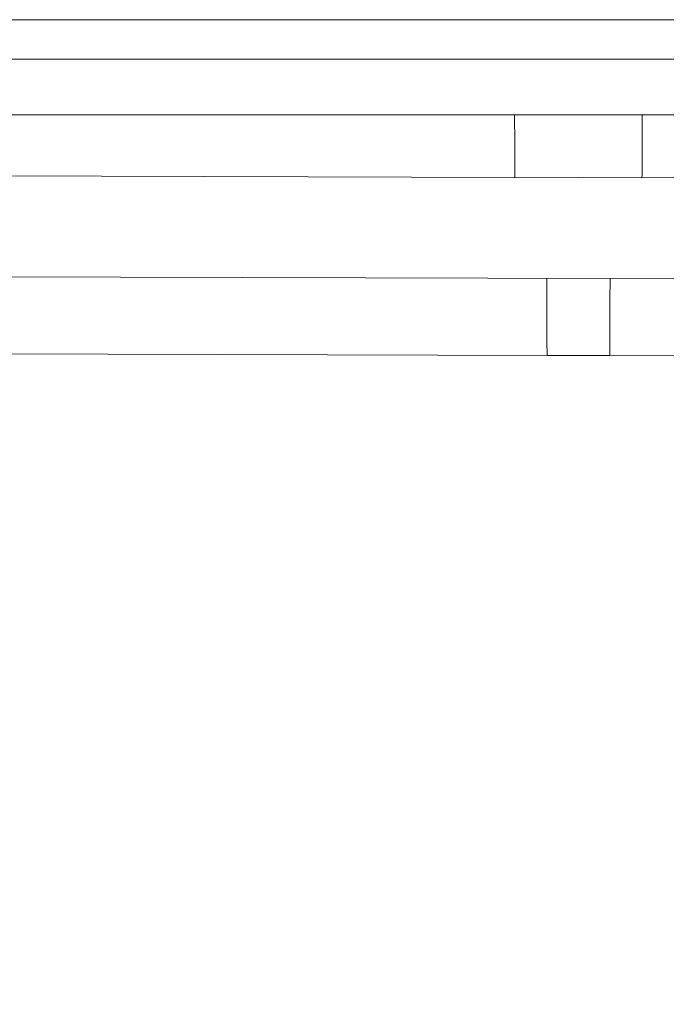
# Model space of a CAD drawing. Header units: millimetres. Extents: x -30280 to 309309, y -17460 to 4378.
# Tile 310 of 656: x 122063 to 122197, y -11168 to -10964. Entities that reach past the tile are written whole.
import ezdxf

# ---------------------------------------------------------------- set-up
doc = ezdxf.new("R2010")
doc.units = ezdxf.units.MM
doc.header["$MEASUREMENT"] = 0
doc.linetypes.add('Wipeout_Contour', pattern=[1000, 0, -1000])
doc.layers.add('P1_PLANTA PRIMERA_3_Nuevo_08_E_Envans secs', color=7, linetype='Continuous')
doc.layers.add('P1_PLANTA PRIMERA_3_Nuevo_09_EI_Mobiliari general', color=7, linetype='Continuous')
doc.layers.add('P1_PLANTA PRIMERA_3_Nuevo_09_EI_Mobiliari general_Pluma_Nº__1', color=7, linetype='Continuous', lineweight=5)

msp = doc.modelspace()

# ---------------------------------------------------------------- wipeouts: each hides what was drawn before it
at = {"color": 254, "linetype": 'Wipeout_Contour', "lineweight": 0, "ltscale": 744380.35708}
msp.add_wipeout([(125602.39, -8989.05), (119928.08, -8989.05), (119928.08, -9336.05), (125456.84, -9336.05), (125456.84, -11434.05), (125602.39, -11434.05)], dxfattribs=at).dxf.layer = 'P1_PLANTA PRIMERA_3_Nuevo_08_E_Envans secs'

# ---------------------------------------------------------------- next in the draw order: wipeouts: each hides what was drawn before it
at = {"color": 254, "linetype": 'Wipeout_Contour', "lineweight": 0, "ltscale": 13224043.01546531}
msp.add_wipeout([(124316.84, -9376.05), (119928.08, -9376.05), (119928.08, -11281.74), (119970.61, -11044.19), (119971.25, -11041.85), (119975.18, -11019.56), (119953.58, -11019.56), (119953.58, -10963.99), (119967.22, -10537.88), (120389.95, -10537.88), (120403.51, -10963.99), (120403.58, -11019.56), (120381.99, -11019.56), (120385.92, -11041.85), (120386.55, -11044.19), (120428.58, -11278.93), (120470.61, -11044.19), (120471.25, -11041.85), (120475.18, -11019.56), (120453.58, -11019.56), (120453.58, -10963.99), (120467.22, -10537.88), (120889.95, -10537.88), (120903.51, -10963.99), (120903.58, -11019.56), (120881.99, -11019.56), (120885.92, -11041.85), (120886.55, -11044.19), (120928.58, -11278.93), (120970.61, -11044.19), (120971.25, -11041.85), (120975.18, -11019.56), (120953.58, -11019.56), (120953.58, -10963.99), (120967.22, -10537.88), (121389.95, -10537.88), (121403.51, -10963.99), (121403.58, -11019.56), (121381.99, -11019.56), (121385.92, -11041.85), (121386.55, -11044.19), (121428.58, -11278.93), (121470.61, -11044.19), (121471.25, -11041.85), (121475.18, -11019.56), (121453.58, -11019.56), (121453.58, -10963.99), (121467.22, -10537.88), (121889.95, -10537.88), (121903.51, -10963.99), (121903.58, -11019.56), (121881.99, -11019.56), (121885.92, -11041.85), (121886.55, -11044.19), (121928.58, -11278.93), (121970.61, -11044.19), (121971.25, -11041.85), (121975.18, -11019.56), (121953.58, -11019.56), (121953.58, -10963.99), (121967.22, -10537.88), (122389.95, -10537.88), (122403.51, -10963.99), (122403.58, -11019.56), (122381.99, -11019.56), (122385.92, -11041.85), (122386.55, -11044.19), (122428.58, -11278.93), (122470.61, -11044.19), (122471.25, -11041.85), (122475.18, -11019.56), (122453.58, -11019.56), (122453.58, -10963.99), (122467.22, -10537.88), (122889.95, -10537.88), (122903.51, -10963.99), (122903.58, -11019.56), (122881.99, -11019.56), (122885.92, -11041.85), (122886.55, -11044.19), (122928.58, -11278.93), (122970.61, -11044.19), (122971.25, -11041.85), (122975.18, -11019.56), (122953.58, -11019.56), (122953.58, -10963.99), (122967.22, -10537.88), (123389.95, -10537.88), (123403.51, -10963.99), (123403.58, -11019.56), (123381.99, -11019.56), (123385.92, -11041.85), (123386.55, -11044.19), (123428.58, -11278.93), (123470.61, -11044.19), (123471.25, -11041.85), (123475.18, -11019.56), (123453.58, -11019.56), (123453.58, -10963.99), (123467.22, -10537.88), (123889.95, -10537.88), (123903.51, -10963.99), (123903.58, -11019.56), (123881.99, -11019.56), (123885.92, -11041.85), (123886.55, -11044.19), (123947.76, -11386.05), (124316.84, -11386.05)], dxfattribs=at).dxf.layer = 'P1_PLANTA PRIMERA_3_Nuevo_08_E_Envans secs'

# ---------------------------------------------------------------- next in the draw order: wipeouts: each hides what was drawn before it
at = {"color": 254, "linetype": 'Wipeout_Contour', "lineweight": 0, "ltscale": 2944151.951353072}
msp.add_wipeout([(121987.03, -11044.51), (121937.2, -11327.08), (121947.76, -11386.05), (122409.4, -11386.05), (122419.96, -11327.08), (122370.14, -11044.51), (122368.82, -11041.56), (122367.16, -11039.23), (122365.04, -11037.15), (122362.59, -11035.46), (122359.88, -11034.22), (122356.99, -11033.47), (122354.01, -11033.22), (122185.1, -11033.66), (122178.58, -11033.68), (122172.07, -11033.69), (122003.16, -11033.19), (122000.18, -11033.47), (121997.29, -11034.22), (121994.58, -11035.46), (121992.12, -11037.15), (121990.01, -11039.23), (121988.35, -11041.56), (121987.14, -11044.1)], dxfattribs=at).dxf.layer = 'P1_PLANTA PRIMERA_3_Nuevo_08_E_Envans secs'
at = {"color": 254, "linetype": 'Wipeout_Contour', "lineweight": 0, "ltscale": 367785.154932}
msp.add_wipeout([(121953.58, -10964.53), (122403.58, -10964.53), (121953.58, -10963.99)], dxfattribs=at).dxf.layer = 'P1_PLANTA PRIMERA_3_Nuevo_09_EI_Mobiliari general'
at = {"color": 254, "linetype": 'Wipeout_Contour', "lineweight": 0, "ltscale": 490683.159305}
msp.add_wipeout([(121953.58, -10972.21), (121953.58, -10983.75), (122403.58, -10983.75), (122403.58, -10972.21)], dxfattribs=at).dxf.layer = 'P1_PLANTA PRIMERA_3_Nuevo_09_EI_Mobiliari general'
at = {"color": 254, "linetype": 'Wipeout_Contour', "lineweight": 0, "ltscale": 3434849.516485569}
msp.add_wipeout([(121991.47, -11019.3), (121997.48, -11017.69), (122003.14, -11017.22), (122178.58, -11017.68), (122354.03, -11017.19), (122359.69, -11017.69), (122365.24, -11019.15), (122364.12, -11010.36), (122363.35, -11007.49), (122362.09, -11004.8), (122360.39, -11002.37), (122358.28, -11000.28), (122355.85, -10998.58), (122353.16, -10997.33), (122350.29, -10996.56), (122347.33, -10996.31), (122191.77, -10996.73), (122178.58, -10996.76), (122165.39, -10996.8), (122009.84, -10996.29), (122006.88, -10996.56), (122004.01, -10997.33), (122001.32, -10998.58), (121998.88, -11000.28), (121996.78, -11002.37), (121995.07, -11004.8), (121993.82, -11007.49), (121993.05, -11010.36)], dxfattribs=at).dxf.layer = 'P1_PLANTA PRIMERA_3_Nuevo_09_EI_Mobiliari general'
at = {"color": 254, "linetype": 'Wipeout_Contour', "lineweight": 0, "ltscale": 490714.90605}
msp.add_wipeout([(122178.58, -11029.68), (122178.58, -11030.82), (122185.11, -11030.84), (122185.11, -11029.69)], dxfattribs=at).dxf.layer = 'P1_PLANTA PRIMERA_3_Nuevo_09_EI_Mobiliari general'

# ---------------------------------------------------------------- next in the draw order: wipeouts: each hides what was drawn before it
at = {"color": 254, "linetype": 'Wipeout_Contour', "lineweight": 0, "ltscale": 490678.629286}
msp.add_wipeout([(121953.58, -10964.53), (121953.58, -10966.11), (122403.58, -10966.11), (122403.58, -10964.53)], dxfattribs=at).dxf.layer = 'P1_PLANTA PRIMERA_3_Nuevo_09_EI_Mobiliari general'
at = {"color": 254, "linetype": 'Wipeout_Contour', "lineweight": 0, "ltscale": 368182.650863}
msp.add_wipeout([(122178.58, -10983.75), (122178.58, -10984.76), (122347.36, -10984.29)], dxfattribs=at).dxf.layer = 'P1_PLANTA PRIMERA_3_Nuevo_09_EI_Mobiliari general'
at = {"color": 254, "linetype": 'Wipeout_Contour', "lineweight": 0, "ltscale": 368003.643409}
msp.add_wipeout([(122178.58, -10996.28), (122165.39, -10996.32), (122178.58, -10996.64)], dxfattribs=at).dxf.layer = 'P1_PLANTA PRIMERA_3_Nuevo_09_EI_Mobiliari general'
at = {"color": 254, "linetype": 'Wipeout_Contour', "lineweight": 0, "ltscale": 367674.076625}
msp.add_wipeout([(122003.14, -11017.68), (122178.58, -11018.16), (122003.14, -11017.32)], dxfattribs=at).dxf.layer = 'P1_PLANTA PRIMERA_3_Nuevo_09_EI_Mobiliari general'
at = {"color": 254, "linetype": 'Wipeout_Contour', "lineweight": 0, "ltscale": 490349.054338}
msp.add_wipeout([(122003.13, -11020.05), (122003.13, -11021.19), (122178.58, -11021.68), (122178.58, -11020.53)], dxfattribs=at).dxf.layer = 'P1_PLANTA PRIMERA_3_Nuevo_09_EI_Mobiliari general'
at = {"color": 254, "linetype": 'Wipeout_Contour', "lineweight": 0, "ltscale": 368033.797035}
msp.add_wipeout([(122178.58, -11031.81), (122185.1, -11031.82), (122178.58, -11030.82)], dxfattribs=at).dxf.layer = 'P1_PLANTA PRIMERA_3_Nuevo_09_EI_Mobiliari general'

# ---------------------------------------------------------------- next in the draw order: linework, layer by layer
at = {"layer": 'P1_PLANTA PRIMERA_3_Nuevo_09_EI_Mobiliari general_Pluma_Nº__1', "color": 7, "linetype": 'Continuous', "lineweight": 5}
for p, q in [((121953.58, -10963.99), (122403.58, -10963.99)), ((122172.03, -11017.7), (122172.03, -11017.78)), ((122172.03, -11017.78), (122172.03, -11018.14)), ((122172.03, -11018.14), (122172.03, -11018.73)), ((122172.03, -11018.73), (122172.03, -11019.53))]:
    msp.add_line(p, q, dxfattribs=at)

# ---------------------------------------------------------------- next in the draw order: wipeouts: each hides what was drawn before it
at = {"color": 254, "linetype": 'Wipeout_Contour', "lineweight": 0, "ltscale": 490679.375434}
msp.add_wipeout([(121953.58, -10966.11), (121953.58, -10968.7), (122403.58, -10968.7), (122403.58, -10966.11)], dxfattribs=at).dxf.layer = 'P1_PLANTA PRIMERA_3_Nuevo_09_EI_Mobiliari general'
at = {"color": 254, "linetype": 'Wipeout_Contour', "lineweight": 0, "ltscale": 491021.920626}
msp.add_wipeout([(122178.58, -10984.76), (122178.58, -10986.03), (122347.36, -10985.56), (122347.36, -10984.29)], dxfattribs=at).dxf.layer = 'P1_PLANTA PRIMERA_3_Nuevo_09_EI_Mobiliari general'
at = {"color": 254, "linetype": 'Wipeout_Contour', "lineweight": 0, "ltscale": 368372.299715}
msp.add_wipeout([(122354.03, -11018.27), (122178.58, -11018.75), (122354.03, -11019.07)], dxfattribs=at).dxf.layer = 'P1_PLANTA PRIMERA_3_Nuevo_09_EI_Mobiliari general'
at = {"color": 254, "linetype": 'Wipeout_Contour', "lineweight": 0, "ltscale": 490349.481078}
msp.add_wipeout([(122003.13, -11021.19), (122003.13, -11022.46), (122178.58, -11022.94), (122178.58, -11021.68)], dxfattribs=at).dxf.layer = 'P1_PLANTA PRIMERA_3_Nuevo_09_EI_Mobiliari general'
at = {"color": 254, "linetype": 'Wipeout_Contour', "lineweight": 0, "ltscale": 368034.026457}
msp.add_wipeout([(122178.58, -11032.61), (122185.1, -11032.62), (122178.58, -11031.81)], dxfattribs=at).dxf.layer = 'P1_PLANTA PRIMERA_3_Nuevo_09_EI_Mobiliari general'

# ---------------------------------------------------------------- next in the draw order: linework, layer by layer
at = {"layer": 'P1_PLANTA PRIMERA_3_Nuevo_09_EI_Mobiliari general_Pluma_Nº__1', "color": 7, "linetype": 'Continuous', "lineweight": 5}
for p, q in [((122003.14, -11017.19), (122185.14, -11017.7)), ((122354.03, -11017.19), (122172.03, -11017.7)), ((122185.14, -11017.7), (122185.14, -11017.78)), ((122185.14, -11017.78), (122185.14, -11018.14)), ((122185.14, -11018.14), (122185.14, -11018.73)), ((122172.03, -11019.53), (122172.03, -11020.52))]:
    msp.add_line(p, q, dxfattribs=at)

# ---------------------------------------------------------------- next in the draw order: wipeouts: each hides what was drawn before it
at = {"color": 254, "linetype": 'Wipeout_Contour', "lineweight": 0, "ltscale": 490680.466571}
msp.add_wipeout([(121953.58, -10972.21), (122403.58, -10972.21), (122403.58, -10968.7), (121953.58, -10968.7)], dxfattribs=at).dxf.layer = 'P1_PLANTA PRIMERA_3_Nuevo_09_EI_Mobiliari general'
at = {"color": 254, "linetype": 'Wipeout_Contour', "lineweight": 0, "ltscale": 491022.271136}
msp.add_wipeout([(122178.58, -10987.37), (122347.3, -10986.9), (122347.3, -10985.58), (122178.58, -10986.03)], dxfattribs=at).dxf.layer = 'P1_PLANTA PRIMERA_3_Nuevo_09_EI_Mobiliari general'
at = {"color": 254, "linetype": 'Wipeout_Contour', "lineweight": 0, "ltscale": 490349.943901}
msp.add_wipeout([(122003.13, -11022.46), (122003.13, -11023.81), (122178.58, -11024.29), (122178.58, -11022.94)], dxfattribs=at).dxf.layer = 'P1_PLANTA PRIMERA_3_Nuevo_09_EI_Mobiliari general'
at = {"color": 254, "linetype": 'Wipeout_Contour', "lineweight": 0, "ltscale": 368034.316172}
msp.add_wipeout([(122178.58, -11033.56), (122185.1, -11033.57), (122178.58, -11033.19)], dxfattribs=at).dxf.layer = 'P1_PLANTA PRIMERA_3_Nuevo_09_EI_Mobiliari general'

# ---------------------------------------------------------------- next in the draw order: linework, layer by layer
at = {"layer": 'P1_PLANTA PRIMERA_3_Nuevo_09_EI_Mobiliari general_Pluma_Nº__1', "color": 7, "linetype": 'Continuous', "lineweight": 5}
for p, q in [((121953.58, -10972.21), (122403.58, -10972.21)), ((122191.81, -10983.75), (122191.81, -10984.73)), ((122172.03, -11020.52), (122172.03, -11021.66))]:
    msp.add_line(p, q, dxfattribs=at)

# ---------------------------------------------------------------- next in the draw order: wipeouts: each hides what was drawn before it
at = {"color": 254, "linetype": 'Wipeout_Contour', "lineweight": 0, "ltscale": 367845.366737}
msp.add_wipeout([(122009.81, -10983.75), (122178.58, -10984.76), (122178.58, -10983.75)], dxfattribs=at).dxf.layer = 'P1_PLANTA PRIMERA_3_Nuevo_09_EI_Mobiliari general'
at = {"color": 254, "linetype": 'Wipeout_Contour', "lineweight": 0, "ltscale": 736560.197856}
msp.add_wipeout([(122347.36, -10986.9), (122178.58, -10987.37), (122191.8, -10987.41), (122191.8, -10988.73), (122347.31, -10988.29), (122347.3, -10986.92)], dxfattribs=at).dxf.layer = 'P1_PLANTA PRIMERA_3_Nuevo_09_EI_Mobiliari general'
at = {"color": 254, "linetype": 'Wipeout_Contour', "lineweight": 0, "ltscale": 491048.014953}
msp.add_wipeout([(122178.58, -11020.53), (122178.58, -11021.68), (122354.03, -11021.19), (122354.03, -11020.05)], dxfattribs=at).dxf.layer = 'P1_PLANTA PRIMERA_3_Nuevo_09_EI_Mobiliari general'
at = {"color": 254, "linetype": 'Wipeout_Contour', "lineweight": 0, "ltscale": 613038.16599}
msp.add_wipeout([(122003.13, -11023.81), (122003.18, -11025.19), (122178.58, -11025.68), (122185.12, -11025.66), (122185.12, -11024.31)], dxfattribs=at).dxf.layer = 'P1_PLANTA PRIMERA_3_Nuevo_09_EI_Mobiliari general'
at = {"color": 254, "linetype": 'Wipeout_Contour', "lineweight": 0, "ltscale": 368215.404494}
msp.add_wipeout([(122185.1, -11033.54), (122354.01, -11033.07), (122185.1, -11033.18)], dxfattribs=at).dxf.layer = 'P1_PLANTA PRIMERA_3_Nuevo_09_EI_Mobiliari general'

# ---------------------------------------------------------------- next in the draw order: linework, layer by layer
at = {"layer": 'P1_PLANTA PRIMERA_3_Nuevo_09_EI_Mobiliari general_Pluma_Nº__1', "color": 7, "linetype": 'Continuous', "lineweight": 5}
for p, q in [((122185.14, -11018.73), (122185.14, -11019.53)), ((122172.03, -11021.66), (122172.04, -11022.92)), ((122185.1, -11032.59), (122185.1, -11033.18)), ((122185.1, -11033.18), (122185.1, -11033.54)), ((122354.07, -11033.19), (122185.1, -11033.66)), ((122185.1, -11033.54), (122185.1, -11033.66))]:
    msp.add_line(p, q, dxfattribs=at)

# ---------------------------------------------------------------- next in the draw order: wipeouts: each hides what was drawn before it
at = {"color": 254, "linetype": 'Wipeout_Contour', "lineweight": 0, "ltscale": 490349.527934}
msp.add_wipeout([(122009.81, -10985.56), (122178.58, -10986.03), (122178.58, -10984.76), (122009.81, -10984.29)], dxfattribs=at).dxf.layer = 'P1_PLANTA PRIMERA_3_Nuevo_09_EI_Mobiliari general'
at = {"color": 254, "linetype": 'Wipeout_Contour', "lineweight": 0, "ltscale": 613836.179173}
msp.add_wipeout([(122347.31, -10988.29), (122165.37, -10988.8), (122165.37, -10990.19), (122347.31, -10989.68), (122347.31, -10988.31)], dxfattribs=at).dxf.layer = 'P1_PLANTA PRIMERA_3_Nuevo_09_EI_Mobiliari general'
at = {"color": 254, "linetype": 'Wipeout_Contour', "lineweight": 0, "ltscale": 491048.452922}
msp.add_wipeout([(122178.58, -11021.68), (122178.58, -11022.94), (122354.04, -11022.46), (122354.03, -11021.19)], dxfattribs=at).dxf.layer = 'P1_PLANTA PRIMERA_3_Nuevo_09_EI_Mobiliari general'
at = {"color": 254, "linetype": 'Wipeout_Contour', "lineweight": 0, "ltscale": 613012.64891}
msp.add_wipeout([(122003.18, -11025.19), (122003.18, -11026.58), (122172.05, -11027.05), (122172.05, -11025.69), (122178.58, -11025.68)], dxfattribs=at).dxf.layer = 'P1_PLANTA PRIMERA_3_Nuevo_09_EI_Mobiliari general'

# ---------------------------------------------------------------- next in the draw order: linework, layer by layer
at = {"layer": 'P1_PLANTA PRIMERA_3_Nuevo_09_EI_Mobiliari general_Pluma_Nº__1', "color": 7, "linetype": 'Continuous', "lineweight": 5}
for p, q in [((121953.58, -10983.75), (122403.58, -10983.75)), ((122185.14, -11019.53), (122185.13, -11020.52))]:
    msp.add_line(p, q, dxfattribs=at)

# ---------------------------------------------------------------- next in the draw order: wipeouts: each hides what was drawn before it
at = {"color": 254, "linetype": 'Wipeout_Contour', "lineweight": 0, "ltscale": 612853.874845}
msp.add_wipeout([(122009.81, -10985.58), (122009.86, -10986.9), (122178.58, -10987.37), (122178.58, -10986.03), (122009.81, -10985.56)], dxfattribs=at).dxf.layer = 'P1_PLANTA PRIMERA_3_Nuevo_09_EI_Mobiliari general'
at = {"color": 254, "linetype": 'Wipeout_Contour', "lineweight": 0, "ltscale": 490661.449308}
msp.add_wipeout([(122178.58, -10990.15), (122165.37, -10990.19), (122165.38, -10991.54), (122178.58, -10991.5)], dxfattribs=at).dxf.layer = 'P1_PLANTA PRIMERA_3_Nuevo_09_EI_Mobiliari general'
at = {"color": 254, "linetype": 'Wipeout_Contour', "lineweight": 0, "ltscale": 491050.074555}
msp.add_wipeout([(122191.79, -10990.12), (122191.79, -10991.46), (122347.31, -10991.03), (122347.31, -10989.7)], dxfattribs=at).dxf.layer = 'P1_PLANTA PRIMERA_3_Nuevo_09_EI_Mobiliari general'
at = {"color": 254, "linetype": 'Wipeout_Contour', "lineweight": 0, "ltscale": 491048.928465}
msp.add_wipeout([(122178.58, -11022.94), (122178.58, -11024.29), (122354.04, -11023.81), (122354.04, -11022.46)], dxfattribs=at).dxf.layer = 'P1_PLANTA PRIMERA_3_Nuevo_09_EI_Mobiliari general'
at = {"color": 254, "linetype": 'Wipeout_Contour', "lineweight": 0, "ltscale": 490364.544916}
msp.add_wipeout([(122003.18, -11027.93), (122185.11, -11028.43), (122185.12, -11027.08), (122003.18, -11026.58)], dxfattribs=at).dxf.layer = 'P1_PLANTA PRIMERA_3_Nuevo_09_EI_Mobiliari general'

# ---------------------------------------------------------------- next in the draw order: linework, layer by layer
at = {"layer": 'P1_PLANTA PRIMERA_3_Nuevo_09_EI_Mobiliari general_Pluma_Nº__1', "color": 7, "linetype": 'Continuous', "lineweight": 5}
for p, q in [((122165.36, -10983.75), (122165.36, -10984.73)), ((122185.13, -11020.52), (122185.13, -11021.66))]:
    msp.add_line(p, q, dxfattribs=at)

# ---------------------------------------------------------------- next in the draw order: wipeouts: each hides what was drawn before it
at = {"color": 254, "linetype": 'Wipeout_Contour', "lineweight": 0, "ltscale": 613048.231384}
msp.add_wipeout([(122009.8, -10986.9), (122009.86, -10988.29), (122178.58, -10988.76), (122191.8, -10988.73), (122191.8, -10987.41)], dxfattribs=at).dxf.layer = 'P1_PLANTA PRIMERA_3_Nuevo_09_EI_Mobiliari general'
at = {"color": 254, "linetype": 'Wipeout_Contour', "lineweight": 0, "ltscale": 490661.924481}
msp.add_wipeout([(122165.38, -10991.54), (122165.38, -10992.8), (122178.58, -10992.76), (122178.58, -10991.5)], dxfattribs=at).dxf.layer = 'P1_PLANTA PRIMERA_3_Nuevo_09_EI_Mobiliari general'
at = {"color": 254, "linetype": 'Wipeout_Contour', "lineweight": 0, "ltscale": 491050.541154}
msp.add_wipeout([(122191.79, -10991.46), (122191.79, -10992.73), (122347.32, -10992.29), (122347.31, -10991.03)], dxfattribs=at).dxf.layer = 'P1_PLANTA PRIMERA_3_Nuevo_09_EI_Mobiliari general'
at = {"color": 254, "linetype": 'Wipeout_Contour', "lineweight": 0, "ltscale": 736586.780476}
msp.add_wipeout([(122354.04, -11023.81), (122178.58, -11024.29), (122185.12, -11024.31), (122185.12, -11025.66), (122353.98, -11025.19), (122353.98, -11023.83)], dxfattribs=at).dxf.layer = 'P1_PLANTA PRIMERA_3_Nuevo_09_EI_Mobiliari general'
at = {"color": 254, "linetype": 'Wipeout_Contour', "lineweight": 0, "ltscale": 490338.990812}
msp.add_wipeout([(122003.18, -11027.93), (122003.17, -11029.19), (122172.06, -11029.66), (122172.05, -11028.43)], dxfattribs=at).dxf.layer = 'P1_PLANTA PRIMERA_3_Nuevo_09_EI_Mobiliari general'

# ---------------------------------------------------------------- next in the draw order: linework, layer by layer
at = {"layer": 'P1_PLANTA PRIMERA_3_Nuevo_09_EI_Mobiliari general_Pluma_Nº__1', "color": 7, "linetype": 'Continuous', "lineweight": 5}
for p, q in [((122165.36, -10984.73), (122165.36, -10985.99)), ((122191.81, -10984.73), (122191.8, -10985.99)), ((122191.8, -10986.06), (122191.8, -10987.34)), ((122191.8, -10987.34), (122191.8, -10987.41)), ((122191.8, -10987.41), (122191.8, -10988.73)), ((122191.8, -10988.73), (122191.8, -10988.8)), ((122185.13, -11021.66), (122185.13, -11022.92))]:
    msp.add_line(p, q, dxfattribs=at)

# ---------------------------------------------------------------- next in the draw order: wipeouts: each hides what was drawn before it
at = {"color": 254, "linetype": 'Wipeout_Contour', "lineweight": 0, "ltscale": 612996.163678}
msp.add_wipeout([(122009.86, -10988.29), (122009.86, -10989.68), (122165.37, -10990.12), (122165.37, -10988.8), (122178.58, -10988.76)], dxfattribs=at).dxf.layer = 'P1_PLANTA PRIMERA_3_Nuevo_09_EI_Mobiliari general'
at = {"color": 254, "linetype": 'Wipeout_Contour', "lineweight": 0, "ltscale": 491050.97282}
msp.add_wipeout([(122191.79, -10992.73), (122191.78, -10993.87), (122347.32, -10993.43), (122347.32, -10992.31)], dxfattribs=at).dxf.layer = 'P1_PLANTA PRIMERA_3_Nuevo_09_EI_Mobiliari general'
at = {"color": 254, "linetype": 'Wipeout_Contour', "lineweight": 0, "ltscale": 490662.362453}
msp.add_wipeout([(122178.58, -10992.76), (122165.38, -10992.8), (122165.38, -10993.94), (122178.58, -10993.91)], dxfattribs=at).dxf.layer = 'P1_PLANTA PRIMERA_3_Nuevo_09_EI_Mobiliari general'
at = {"color": 254, "linetype": 'Wipeout_Contour', "lineweight": 0, "ltscale": 613712.487348}
msp.add_wipeout([(122172.05, -11025.69), (122172.05, -11027.05), (122178.58, -11027.07), (122353.99, -11026.58), (122353.98, -11025.19)], dxfattribs=at).dxf.layer = 'P1_PLANTA PRIMERA_3_Nuevo_09_EI_Mobiliari general'
at = {"color": 254, "linetype": 'Wipeout_Contour', "lineweight": 0, "ltscale": 490339.423919}
msp.add_wipeout([(122003.17, -11029.19), (122003.17, -11030.34), (122172.06, -11030.8), (122172.06, -11029.69)], dxfattribs=at).dxf.layer = 'P1_PLANTA PRIMERA_3_Nuevo_09_EI_Mobiliari general'

# ---------------------------------------------------------------- next in the draw order: linework, layer by layer
at = {"layer": 'P1_PLANTA PRIMERA_3_Nuevo_09_EI_Mobiliari general_Pluma_Nº__1', "color": 7, "linetype": 'Continuous', "lineweight": 5}
for p, q in [((122165.36, -10986.06), (122165.37, -10987.34)), ((122165.37, -10987.34), (122165.37, -10987.41)), ((122172.04, -11022.92), (122172.04, -11024.27)), ((122185.13, -11022.92), (122185.12, -11024.27)), ((122172.04, -11024.27), (122172.04, -11025.66))]:
    msp.add_line(p, q, dxfattribs=at)

# ---------------------------------------------------------------- next in the draw order: wipeouts: each hides what was drawn before it
at = {"color": 254, "linetype": 'Wipeout_Contour', "lineweight": 0, "ltscale": 490325.263812}
msp.add_wipeout([(122009.85, -10991.03), (122165.38, -10991.46), (122165.37, -10990.19), (122009.86, -10989.68)], dxfattribs=at).dxf.layer = 'P1_PLANTA PRIMERA_3_Nuevo_09_EI_Mobiliari general'
at = {"color": 254, "linetype": 'Wipeout_Contour', "lineweight": 0, "ltscale": 490714.069048}
msp.add_wipeout([(122178.58, -10991.5), (122191.79, -10991.54), (122191.79, -10990.19), (122178.58, -10990.15)], dxfattribs=at).dxf.layer = 'P1_PLANTA PRIMERA_3_Nuevo_09_EI_Mobiliari general'
at = {"color": 254, "linetype": 'Wipeout_Contour', "lineweight": 0, "ltscale": 368003.04833}
msp.add_wipeout([(122178.58, -10993.91), (122165.38, -10993.94), (122178.58, -10994.89)], dxfattribs=at).dxf.layer = 'P1_PLANTA PRIMERA_3_Nuevo_09_EI_Mobiliari general'
at = {"color": 254, "linetype": 'Wipeout_Contour', "lineweight": 0, "ltscale": 613738.914533}
msp.add_wipeout([(122178.58, -11027.07), (122185.12, -11027.08), (122185.11, -11028.4), (122353.99, -11027.93), (122353.99, -11026.61)], dxfattribs=at).dxf.layer = 'P1_PLANTA PRIMERA_3_Nuevo_09_EI_Mobiliari general'
at = {"color": 254, "linetype": 'Wipeout_Contour', "lineweight": 0, "ltscale": 367671.285988}
msp.add_wipeout([(122003.17, -11031.32), (122172.06, -11031.79), (122003.17, -11030.34)], dxfattribs=at).dxf.layer = 'P1_PLANTA PRIMERA_3_Nuevo_09_EI_Mobiliari general'

# ---------------------------------------------------------------- next in the draw order: linework, layer by layer
at = {"layer": 'P1_PLANTA PRIMERA_3_Nuevo_09_EI_Mobiliari general_Pluma_Nº__1', "color": 7, "linetype": 'Continuous', "lineweight": 5}
for p, q in [((122165.37, -10987.41), (122165.37, -10988.73)), ((122165.37, -10988.73), (122165.37, -10988.8)), ((122191.8, -10988.8), (122191.79, -10990.12)), ((122191.79, -10990.12), (122191.79, -10990.19)), ((122185.12, -11024.27), (122185.12, -11025.66))]:
    msp.add_line(p, q, dxfattribs=at)

# ---------------------------------------------------------------- next in the draw order: wipeouts: each hides what was drawn before it
at = {"color": 254, "linetype": 'Wipeout_Contour', "lineweight": 0, "ltscale": 490325.721481}
msp.add_wipeout([(122009.85, -10992.29), (122165.38, -10992.73), (122165.38, -10991.46), (122009.85, -10991.03)], dxfattribs=at).dxf.layer = 'P1_PLANTA PRIMERA_3_Nuevo_09_EI_Mobiliari general'
at = {"color": 254, "linetype": 'Wipeout_Contour', "lineweight": 0, "ltscale": 490714.529604}
msp.add_wipeout([(122178.58, -10991.5), (122178.58, -10992.76), (122191.79, -10992.8), (122191.79, -10991.54)], dxfattribs=at).dxf.layer = 'P1_PLANTA PRIMERA_3_Nuevo_09_EI_Mobiliari general'
at = {"color": 254, "linetype": 'Wipeout_Contour', "lineweight": 0, "ltscale": 736395.755919}
msp.add_wipeout([(122172.05, -11028.43), (122172.06, -11029.69), (122353.99, -11029.19), (122353.99, -11027.95), (122185.11, -11028.4), (122178.58, -11028.41)], dxfattribs=at).dxf.layer = 'P1_PLANTA PRIMERA_3_Nuevo_09_EI_Mobiliari general'
at = {"color": 254, "linetype": 'Wipeout_Contour', "lineweight": 0, "ltscale": 367671.511323}
msp.add_wipeout([(122003.16, -11032.12), (122172.07, -11032.59), (122003.17, -11031.32)], dxfattribs=at).dxf.layer = 'P1_PLANTA PRIMERA_3_Nuevo_09_EI_Mobiliari general'

# ---------------------------------------------------------------- next in the draw order: linework, layer by layer
at = {"layer": 'P1_PLANTA PRIMERA_3_Nuevo_09_EI_Mobiliari general_Pluma_Nº__1', "color": 7, "linetype": 'Continuous', "lineweight": 5}
for p, q in [((122165.37, -10988.8), (122165.37, -10990.12)), ((122165.37, -10990.12), (122165.37, -10990.19)), ((122191.79, -10990.19), (122191.79, -10991.46)), ((122191.79, -10991.46), (122191.79, -10991.54)), ((122172.04, -11025.66), (122172.05, -11027.05)), ((122172.05, -11027.05), (122172.05, -11028.4)), ((122185.12, -11025.66), (122185.12, -11027.05))]:
    msp.add_line(p, q, dxfattribs=at)

# ---------------------------------------------------------------- next in the draw order: wipeouts: each hides what was drawn before it
at = {"color": 254, "linetype": 'Wipeout_Contour', "lineweight": 0, "ltscale": 490326.164024}
msp.add_wipeout([(122009.85, -10993.43), (122165.38, -10993.87), (122165.38, -10992.8), (122009.85, -10992.29)], dxfattribs=at).dxf.layer = 'P1_PLANTA PRIMERA_3_Nuevo_09_EI_Mobiliari general'
at = {"color": 254, "linetype": 'Wipeout_Contour', "lineweight": 0, "ltscale": 490714.954099}
msp.add_wipeout([(122178.58, -10992.76), (122178.58, -10993.91), (122191.78, -10993.94), (122191.79, -10992.8)], dxfattribs=at).dxf.layer = 'P1_PLANTA PRIMERA_3_Nuevo_09_EI_Mobiliari general'
at = {"color": 254, "linetype": 'Wipeout_Contour', "lineweight": 0, "ltscale": 491064.21842}
msp.add_wipeout([(122185.11, -11029.66), (122185.11, -11030.8), (122354, -11030.34), (122353.99, -11029.22)], dxfattribs=at).dxf.layer = 'P1_PLANTA PRIMERA_3_Nuevo_09_EI_Mobiliari general'
at = {"color": 254, "linetype": 'Wipeout_Contour', "lineweight": 0, "ltscale": 490688.912367}
msp.add_wipeout([(122178.58, -11029.68), (122172.06, -11029.69), (122172.06, -11030.84), (122178.58, -11030.82)], dxfattribs=at).dxf.layer = 'P1_PLANTA PRIMERA_3_Nuevo_09_EI_Mobiliari general'
at = {"color": 254, "linetype": 'Wipeout_Contour', "lineweight": 0, "ltscale": 367671.68009}
msp.add_wipeout([(122003.16, -11032.71), (122172.07, -11033.18), (122003.16, -11032.12)], dxfattribs=at).dxf.layer = 'P1_PLANTA PRIMERA_3_Nuevo_09_EI_Mobiliari general'

# ---------------------------------------------------------------- next in the draw order: linework, layer by layer
at = {"layer": 'P1_PLANTA PRIMERA_3_Nuevo_09_EI_Mobiliari general_Pluma_Nº__1', "color": 7, "linetype": 'Continuous', "lineweight": 5}
for p, q in [((122165.37, -10990.19), (122165.38, -10991.46)), ((122165.38, -10991.46), (122165.38, -10991.54)), ((122191.79, -10991.54), (122191.79, -10992.73)), ((122191.79, -10992.73), (122191.79, -10992.8)), ((122185.12, -11027.05), (122185.11, -11028.4)), ((122172.05, -11028.4), (122172.06, -11029.66)), ((122185.11, -11028.4), (122185.11, -11029.66)), ((122185.11, -11030.8), (122185.1, -11031.79)), ((122185.11, -11029.66), (122185.11, -11030.8)), ((122185.1, -11031.79), (122185.1, -11032.59))]:
    msp.add_line(p, q, dxfattribs=at)

# ---------------------------------------------------------------- next in the draw order: wipeouts: each hides what was drawn before it
at = {"color": 254, "linetype": 'Wipeout_Contour', "lineweight": 0, "ltscale": 367667.985751}
msp.add_wipeout([(122009.84, -10994.42), (122165.39, -10994.85), (122009.85, -10993.43)], dxfattribs=at).dxf.layer = 'P1_PLANTA PRIMERA_3_Nuevo_09_EI_Mobiliari general'
at = {"color": 254, "linetype": 'Wipeout_Contour', "lineweight": 0, "ltscale": 368030.505363}
msp.add_wipeout([(122178.58, -10994.89), (122191.78, -10994.93), (122178.58, -10993.91)], dxfattribs=at).dxf.layer = 'P1_PLANTA PRIMERA_3_Nuevo_09_EI_Mobiliari general'
at = {"color": 254, "linetype": 'Wipeout_Contour', "lineweight": 0, "ltscale": 367671.784923}
msp.add_wipeout([(122003.16, -11033.07), (122172.07, -11033.54), (122003.16, -11032.71)], dxfattribs=at).dxf.layer = 'P1_PLANTA PRIMERA_3_Nuevo_09_EI_Mobiliari general'

# ---------------------------------------------------------------- next in the draw order: linework, layer by layer
at = {"layer": 'P1_PLANTA PRIMERA_3_Nuevo_09_EI_Mobiliari general_Pluma_Nº__1', "color": 7, "linetype": 'Continuous', "lineweight": 5}
for p, q in [((122165.38, -10991.54), (122165.38, -10992.73)), ((122165.38, -10992.73), (122165.38, -10992.8)), ((122191.79, -10992.8), (122191.78, -10993.87))]:
    msp.add_line(p, q, dxfattribs=at)

# ---------------------------------------------------------------- next in the draw order: wipeouts: each hides what was drawn before it
at = {"color": 254, "linetype": 'Wipeout_Contour', "lineweight": 0, "ltscale": 367668.210856}
msp.add_wipeout([(122009.84, -10995.22), (122165.39, -10995.65), (122009.84, -10994.42)], dxfattribs=at).dxf.layer = 'P1_PLANTA PRIMERA_3_Nuevo_09_EI_Mobiliari general'
at = {"color": 254, "linetype": 'Wipeout_Contour', "lineweight": 0, "ltscale": 368030.734174}
msp.add_wipeout([(122178.58, -10995.69), (122191.78, -10995.73), (122178.58, -10994.89)], dxfattribs=at).dxf.layer = 'P1_PLANTA PRIMERA_3_Nuevo_09_EI_Mobiliari general'
at = {"color": 254, "linetype": 'Wipeout_Contour', "lineweight": 0, "ltscale": 368019.636138}
msp.add_wipeout([(122178.58, -11030.82), (122172.06, -11030.84), (122178.58, -11031.81)], dxfattribs=at).dxf.layer = 'P1_PLANTA PRIMERA_3_Nuevo_09_EI_Mobiliari general'

# ---------------------------------------------------------------- next in the draw order: linework, layer by layer
at = {"layer": 'P1_PLANTA PRIMERA_3_Nuevo_09_EI_Mobiliari general_Pluma_Nº__1', "color": 7, "linetype": 'Continuous', "lineweight": 5}
for p, q in [((122165.38, -10992.8), (122165.38, -10993.87)), ((122165.38, -10993.87), (122165.38, -10993.94)), ((122191.78, -10993.87), (122191.78, -10993.94)), ((122172.06, -11029.66), (122172.06, -11030.8))]:
    msp.add_line(p, q, dxfattribs=at)

# ---------------------------------------------------------------- next in the draw order: wipeouts: each hides what was drawn before it
at = {"color": 254, "linetype": 'Wipeout_Contour', "lineweight": 0, "ltscale": 367668.484729}
msp.add_wipeout([(122009.84, -10996.17), (122165.39, -10996.6), (122009.84, -10995.81)], dxfattribs=at).dxf.layer = 'P1_PLANTA PRIMERA_3_Nuevo_09_EI_Mobiliari general'
at = {"color": 254, "linetype": 'Wipeout_Contour', "lineweight": 0, "ltscale": 368042.925307}
msp.add_wipeout([(122191.78, -10995.73), (122178.58, -10995.69), (122191.78, -10996.32)], dxfattribs=at).dxf.layer = 'P1_PLANTA PRIMERA_3_Nuevo_09_EI_Mobiliari general'
at = {"color": 254, "linetype": 'Wipeout_Contour', "lineweight": 0, "ltscale": 368020.08929}
msp.add_wipeout([(122178.58, -11032.61), (122172.07, -11032.62), (122178.58, -11033.19)], dxfattribs=at).dxf.layer = 'P1_PLANTA PRIMERA_3_Nuevo_09_EI_Mobiliari general'

# ---------------------------------------------------------------- next in the draw order: linework, layer by layer
at = {"layer": 'P1_PLANTA PRIMERA_3_Nuevo_09_EI_Mobiliari general_Pluma_Nº__1', "color": 7, "linetype": 'Continuous', "lineweight": 5}
for p, q in [((122165.38, -10993.87), (122165.39, -10994.93)), ((122191.78, -10993.87), (122191.78, -10994.93)), ((122009.78, -10996.29), (122165.39, -10996.73)), ((122165.39, -10994.93), (122165.39, -10994.85)), ((122165.39, -10994.85), (122165.39, -10995.73)), ((122165.39, -10995.73), (122165.39, -10996.32)), ((122165.39, -10996.32), (122165.39, -10996.68)), ((122191.78, -10994.93), (122191.78, -10994.85)), ((122165.39, -10996.68), (122165.39, -10996.8)), ((122172.06, -11030.8), (122172.06, -11031.79)), ((122003.1, -11033.19), (122172.07, -11033.66)), ((122172.06, -11031.79), (122172.07, -11032.59)), ((122172.07, -11032.59), (122172.07, -11033.18)), ((122172.07, -11033.18), (122172.07, -11033.54)), ((122172.07, -11033.54), (122172.07, -11033.66)), ((122178.58, -11033.68), (122172.07, -11033.66)), ((122178.58, -11033.68), (122185.1, -11033.66))]:
    msp.add_line(p, q, dxfattribs=at)

# ---------------------------------------------------------------- next in the draw order: wipeouts: each hides what was drawn before it
at = {"color": 254, "linetype": 'Wipeout_Contour', "lineweight": 0, "ltscale": 368031.02205}
msp.add_wipeout([(122178.58, -10996.64), (122191.77, -10996.68), (122178.58, -10996.28)], dxfattribs=at).dxf.layer = 'P1_PLANTA PRIMERA_3_Nuevo_09_EI_Mobiliari general'

# ---------------------------------------------------------------- next in the draw order: linework, layer by layer
at = {"layer": 'P1_PLANTA PRIMERA_3_Nuevo_09_EI_Mobiliari general_Pluma_Nº__1', "color": 7, "linetype": 'Continuous', "lineweight": 5}
for p, q in [((122347.39, -10996.29), (122191.77, -10996.73)), ((122191.78, -10996.32), (122191.77, -10996.68)), ((122191.78, -10994.85), (122191.78, -10995.73)), ((122191.78, -10995.73), (122191.78, -10996.32)), ((122178.58, -10996.76), (122165.39, -10996.8)), ((122178.58, -10996.76), (122191.77, -10996.8)), ((122191.77, -10996.68), (122191.77, -10996.8))]:
    msp.add_line(p, q, dxfattribs=at)

doc.saveas('drawing.dxf')
